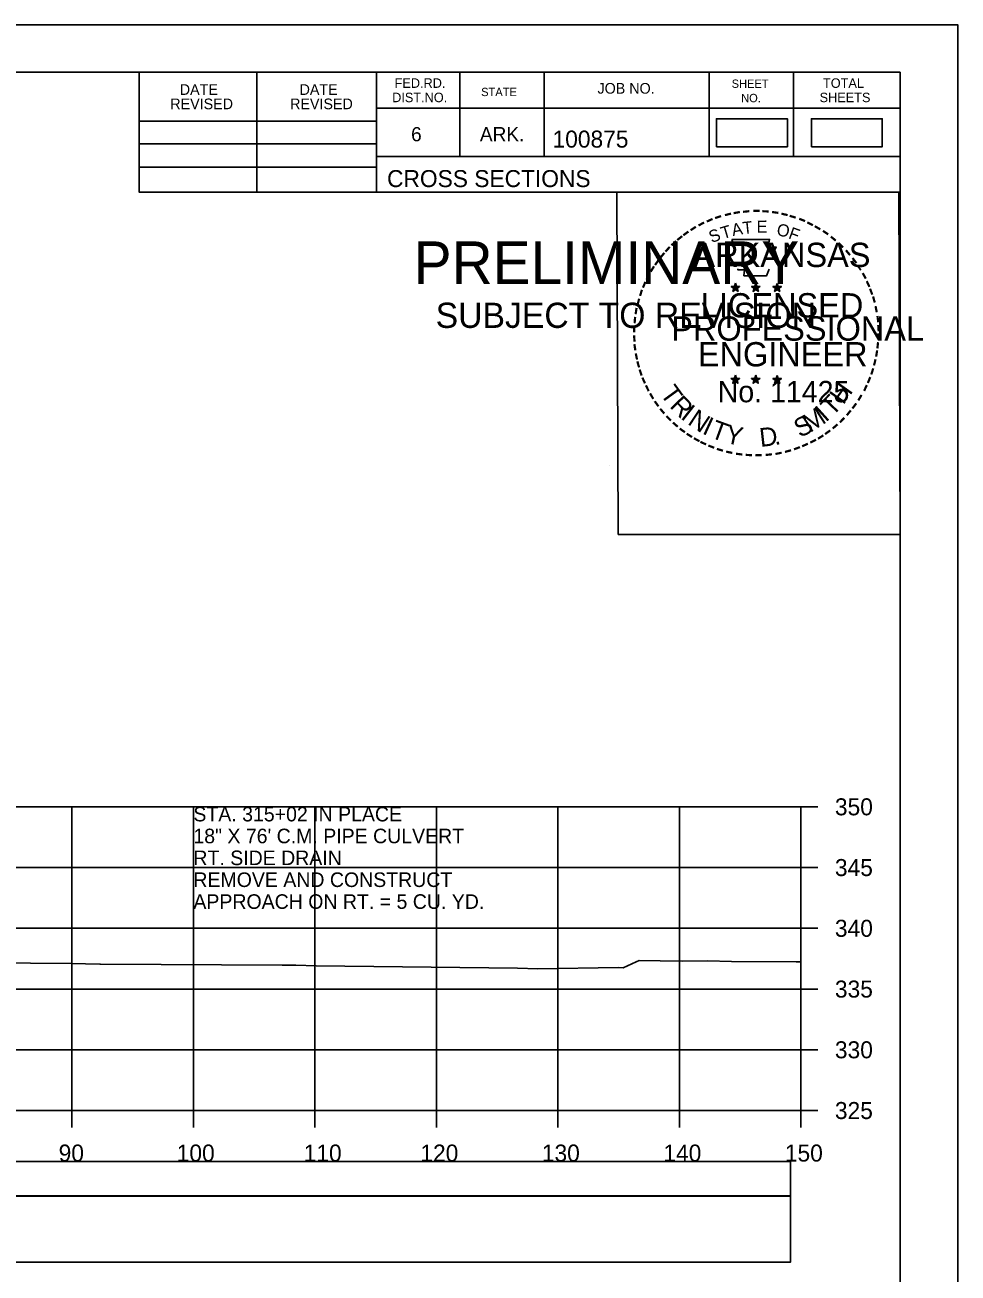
# Model space of a CAD drawing. Extents: x 1368122 to 1710785, y 373130 to 557566.
# Drawn here: x 1369441.7 to 1369518.5, y 375161 to 375263.7 of the extents above; entities that cross this region are included whole.
import ezdxf

# ---------------------------------------------------------------- set-up
doc = ezdxf.new("R2010")
doc.units = 0
for name, color, linetype in [('R_Axis', 7, 'Continuous'), ('R_Axis Annot', 7, 'Continuous'), ('R_Border', 7, 'Continuous'), ('R_Border PE', 7, 'Continuous'), ('R_Border Prem', 7, 'Continuous'), ('R_Drive', 7, 'Continuous'), ('R_Exist Surface', 7, 'Continuous'), ('R_Grid', 7, 'Continuous'), ('R_No Plot', 7, 'Continuous'), ('R_Water Annot', 7, 'Continuous')]:
    doc.layers.add(name, color=color, linetype=linetype)

msp = doc.modelspace()

# ---------------------------------------------------------------- linework, layer by layer
for points in [[(1369206.41, 375167.34), (1369504.71, 375167.34), (1369504.71, 375170.16), (1369206.41, 375170.16)], [(1369206.41, 375161.88), (1369504.71, 375161.88), (1369504.71, 375167.29), (1369206.41, 375167.29)]]:
    msp.add_lwpolyline(points, close=True)
at = {"layer": 'R_Axis'}
for p, q in [((1369505.56, 375174.35), (1369505.56, 375199.35)), ((1369506.96, 375199.35), (1369505.56, 375199.35)), ((1369506.96, 375194.35), (1369505.56, 375194.35)), ((1369506.96, 375189.35), (1369505.56, 375189.35)), ((1369506.96, 375184.35), (1369505.56, 375184.35)), ((1369506.96, 375179.35), (1369505.56, 375179.35)), ((1369205.56, 375174.35), (1369505.56, 375174.35)), ((1369445.56, 375172.95), (1369445.56, 375174.35)), ((1369455.56, 375172.95), (1369455.56, 375174.35)), ((1369465.56, 375172.95), (1369465.56, 375174.35)), ((1369475.56, 375172.95), (1369475.56, 375174.35)), ((1369485.56, 375172.95), (1369485.56, 375174.35)), ((1369495.56, 375172.95), (1369495.56, 375174.35)), ((1369505.56, 375172.95), (1369505.56, 375174.35)), ((1369506.96, 375174.35), (1369505.56, 375174.35))]:
    msp.add_line(p, q, dxfattribs=at)
at = {"layer": 'R_Border'}
for p, q in [((1369197.56, 375259.81), (1369513.74, 375259.81)), ((1369451.1, 375249.93), (1369451.1, 375259.81)), ((1369460.78, 375249.93), (1369460.78, 375259.81)), ((1369470.64, 375259.81), (1369470.64, 375249.93)), ((1369477.48, 375259.81), (1369477.48, 375252.87)), ((1369484.42, 375259.81), (1369484.42, 375252.87)), ((1369498, 375259.81), (1369498, 375252.87)), ((1369504.94, 375259.81), (1369504.94, 375252.87)), ((1369513.74, 375054.35), (1369513.74, 375259.81)), ((1369513.74, 375256.87), (1369470.64, 375256.87)), ((1369513.74, 375256.89), (1369513.74, 375256.89)), ((1369451.1, 375255.79), (1369470.64, 375255.79)), ((1369451.1, 375253.93), (1369470.64, 375253.93)), ((1369513.74, 375252.87), (1369470.64, 375252.87)), ((1369473.6, 375252.87), (1369513.74, 375252.87)), ((1369451.1, 375251.99), (1369470.64, 375251.99)), ((1369513.74, 375249.93), (1369451.1, 375249.93))]:
    msp.add_line(p, q, dxfattribs=at)
at = {"layer": 'R_Border PE'}
for p, q in [((1369499.83, 375242.19), (1369500.17, 375242.08)), ((1369499.83, 375242.19), (1369500.08, 375242.14)), ((1369499.83, 375242.19), (1369500.06, 375242.06)), ((1369499.96, 375241.78), (1369500.17, 375242.08)), ((1369499.96, 375241.78), (1369500.08, 375242.02)), ((1369499.96, 375241.78), (1369500.17, 375242)), ((1369500.17, 375242.44), (1369500.13, 375242.19)), ((1369500.17, 375242.08), (1369500.17, 375242.44)), ((1369500.17, 375242.44), (1369500.22, 375242.19)), ((1369500.52, 375242.19), (1369500.17, 375242.08)), ((1369500.39, 375241.78), (1369500.17, 375242.08)), ((1369500.39, 375241.78), (1369500.17, 375241.99)), ((1369500.52, 375242.19), (1369500.24, 375242.14)), ((1369500.39, 375241.78), (1369500.25, 375242.07)), ((1369500.52, 375242.19), (1369500.32, 375242.08)), ((1369501.5, 375242.19), (1369501.84, 375242.08)), ((1369501.5, 375242.19), (1369501.75, 375242.14)), ((1369501.5, 375242.19), (1369501.73, 375242.06)), ((1369501.63, 375241.78), (1369501.84, 375242.08)), ((1369501.63, 375241.78), (1369501.75, 375242.02)), ((1369501.63, 375241.78), (1369501.84, 375242)), ((1369501.84, 375242.44), (1369501.8, 375242.19)), ((1369501.84, 375242.08), (1369501.84, 375242.44)), ((1369501.84, 375242.44), (1369501.89, 375242.19)), ((1369502.19, 375242.19), (1369501.84, 375242.08)), ((1369502.06, 375241.78), (1369501.84, 375242.08)), ((1369502.06, 375241.78), (1369501.84, 375241.99)), ((1369502.19, 375242.19), (1369501.91, 375242.14)), ((1369502.06, 375241.78), (1369501.92, 375242.07)), ((1369502.19, 375242.19), (1369501.99, 375242.08)), ((1369503.26, 375242.17), (1369503.61, 375242.06)), ((1369503.26, 375242.17), (1369503.51, 375242.13)), ((1369503.26, 375242.17), (1369503.5, 375242.05)), ((1369503.39, 375241.77), (1369503.61, 375242.06)), ((1369503.39, 375241.77), (1369503.52, 375242.01)), ((1369503.39, 375241.77), (1369503.61, 375241.98)), ((1369503.61, 375242.43), (1369503.57, 375242.18)), ((1369503.61, 375242.06), (1369503.61, 375242.43)), ((1369503.61, 375242.43), (1369503.66, 375242.18)), ((1369503.96, 375242.17), (1369503.61, 375242.06)), ((1369503.82, 375241.77), (1369503.61, 375242.06)), ((1369503.82, 375241.77), (1369503.61, 375241.98)), ((1369503.96, 375242.17), (1369503.67, 375242.13)), ((1369503.82, 375241.77), (1369503.68, 375242.06)), ((1369503.96, 375242.17), (1369503.75, 375242.07)), ((1369499.82, 375234.61), (1369500.17, 375234.5)), ((1369499.82, 375234.61), (1369500.07, 375234.57)), ((1369499.82, 375234.61), (1369500.06, 375234.49)), ((1369499.95, 375234.21), (1369500.17, 375234.5)), ((1369499.95, 375234.21), (1369500.08, 375234.45)), ((1369499.95, 375234.21), (1369500.17, 375234.42)), ((1369500.17, 375234.87), (1369500.13, 375234.62)), ((1369500.17, 375234.5), (1369500.17, 375234.87)), ((1369500.17, 375234.87), (1369500.22, 375234.62)), ((1369500.52, 375234.61), (1369500.17, 375234.5)), ((1369500.38, 375234.21), (1369500.17, 375234.5)), ((1369500.38, 375234.21), (1369500.17, 375234.42)), ((1369500.52, 375234.61), (1369500.23, 375234.56)), ((1369500.38, 375234.21), (1369500.25, 375234.5)), ((1369500.52, 375234.61), (1369500.31, 375234.51)), ((1369501.49, 375234.61), (1369501.84, 375234.5)), ((1369501.49, 375234.61), (1369501.74, 375234.57)), ((1369501.49, 375234.61), (1369501.73, 375234.49)), ((1369501.62, 375234.21), (1369501.84, 375234.5)), ((1369501.62, 375234.21), (1369501.75, 375234.45)), ((1369501.62, 375234.21), (1369501.84, 375234.42)), ((1369501.84, 375234.87), (1369501.8, 375234.62)), ((1369501.84, 375234.5), (1369501.84, 375234.87)), ((1369501.84, 375234.87), (1369501.89, 375234.62)), ((1369502.19, 375234.61), (1369501.84, 375234.5)), ((1369502.05, 375234.21), (1369501.84, 375234.5)), ((1369502.05, 375234.21), (1369501.84, 375234.42)), ((1369502.19, 375234.61), (1369501.9, 375234.56)), ((1369502.05, 375234.21), (1369501.92, 375234.5)), ((1369502.19, 375234.61), (1369501.98, 375234.51)), ((1369503.26, 375234.6), (1369503.61, 375234.49)), ((1369503.26, 375234.6), (1369503.51, 375234.56)), ((1369503.26, 375234.6), (1369503.49, 375234.48)), ((1369503.39, 375234.2), (1369503.61, 375234.49)), ((1369503.39, 375234.2), (1369503.52, 375234.44)), ((1369503.39, 375234.2), (1369503.6, 375234.41)), ((1369503.61, 375234.86), (1369503.57, 375234.61)), ((1369503.82, 375234.2), (1369503.6, 375234.41)), ((1369503.61, 375234.49), (1369503.61, 375234.86)), ((1369503.61, 375234.86), (1369503.66, 375234.61)), ((1369503.95, 375234.6), (1369503.61, 375234.49)), ((1369503.82, 375234.2), (1369503.61, 375234.49)), ((1369503.95, 375234.6), (1369503.67, 375234.55)), ((1369503.82, 375234.2), (1369503.68, 375234.49)), ((1369503.95, 375234.6), (1369503.75, 375234.5))]:
    msp.add_line(p, q, dxfattribs=at)
for points in [[(1369499.87, 375246.06), (1369500.14, 375245.24)], [(1369503.38, 375245.14), (1369503.52, 375245.43), (1369502.83, 375245.4), (1369502.98, 375246.06), (1369499.87, 375246.06)], [(1369500.36, 375243.64), (1369500.36, 375243.55), (1369500.92, 375243.54), (1369500.87, 375243.06), (1369502.74, 375243.06), (1369502.94, 375243.6)], [(1369500.17, 375242.44), (1369500.39, 375241.78), (1369499.83, 375242.19), (1369500.52, 375242.19), (1369499.96, 375241.78), (1369500.17, 375242.44)], [(1369501.84, 375242.44), (1369502.06, 375241.78), (1369501.5, 375242.19), (1369502.19, 375242.19), (1369501.63, 375241.78), (1369501.84, 375242.44)], [(1369503.61, 375242.43), (1369503.82, 375241.77), (1369503.26, 375242.17), (1369503.96, 375242.17), (1369503.39, 375241.77), (1369503.61, 375242.43)], [(1369500.17, 375234.87), (1369500.38, 375234.21), (1369499.82, 375234.61), (1369500.52, 375234.61), (1369499.95, 375234.21), (1369500.17, 375234.87)], [(1369501.84, 375234.87), (1369502.05, 375234.21), (1369501.49, 375234.61), (1369502.19, 375234.61), (1369501.62, 375234.21), (1369501.84, 375234.87)], [(1369503.61, 375234.86), (1369503.82, 375234.2), (1369503.26, 375234.6), (1369503.95, 375234.6), (1369503.39, 375234.2), (1369503.61, 375234.86)]]:
    msp.add_lwpolyline(points, dxfattribs=at)
for centre, radius in [((1369500.17, 375242.07), 0.172), ((1369500.17, 375242.07), 0.145), ((1369500.17, 375242.07), 0.116), ((1369500.17, 375242.07), 0.0991), ((1369500.17, 375242.07), 0.0747), ((1369500.17, 375242.07), 0.0495), ((1369500.17, 375242.07), 0.0296), ((1369501.84, 375242.07), 0.172), ((1369501.84, 375242.07), 0.145), ((1369501.84, 375242.07), 0.116), ((1369501.84, 375242.07), 0.0991), ((1369501.84, 375242.07), 0.0747), ((1369501.84, 375242.07), 0.0495), ((1369501.84, 375242.07), 0.0296), ((1369503.61, 375242.06), 0.172), ((1369503.61, 375242.06), 0.145), ((1369503.61, 375242.06), 0.116), ((1369503.61, 375242.06), 0.0991), ((1369503.61, 375242.06), 0.0747), ((1369503.61, 375242.06), 0.0495), ((1369503.61, 375242.06), 0.0296), ((1369500.17, 375234.5), 0.172), ((1369500.17, 375234.5), 0.145), ((1369500.17, 375234.5), 0.116), ((1369500.17, 375234.5), 0.0991), ((1369500.17, 375234.5), 0.0747), ((1369500.17, 375234.5), 0.0495), ((1369500.17, 375234.5), 0.0296), ((1369501.84, 375234.5), 0.172), ((1369501.84, 375234.5), 0.145), ((1369501.84, 375234.5), 0.116), ((1369501.84, 375234.5), 0.0991), ((1369501.84, 375234.5), 0.0747), ((1369501.84, 375234.5), 0.0495), ((1369501.84, 375234.5), 0.0296), ((1369503.61, 375234.49), 0.172), ((1369503.61, 375234.49), 0.145), ((1369503.61, 375234.49), 0.116), ((1369503.61, 375234.49), 0.0991), ((1369503.61, 375234.49), 0.0747), ((1369503.61, 375234.49), 0.0495), ((1369503.61, 375234.49), 0.0296)]:
    msp.add_circle(centre, radius, dxfattribs=at)
at = {"layer": 'R_Drive'}
for points in [[(1369498.61, 375253.68), (1369504.45, 375253.68), (1369504.45, 375255.99), (1369498.61, 375255.99)], [(1369506.42, 375253.68), (1369512.26, 375253.68), (1369512.26, 375255.99), (1369506.42, 375255.99)]]:
    msp.add_lwpolyline(points, close=True, dxfattribs=at)
at = {"layer": 'R_Exist Surface'}
msp.add_lwpolyline([(1369425.44, 375186.62), (1369445.51, 375186.44), (1369447.86, 375186.4), (1369447.91, 375186.4), (1369462.87, 375186.32), (1369464, 375186.31), (1369465.67, 375186.27), (1369482.24, 375186.06), (1369483.91, 375186.02), (1369490.51, 375186.11), (1369490.92, 375186.1), (1369491.99, 375186.58), (1369492.24, 375186.69), (1369493.98, 375186.68), (1369495.81, 375186.64), (1369497.89, 375186.67), (1369499.85, 375186.62), (1369505.16, 375186.6), (1369505.56, 375186.59)], dxfattribs=at)
at = {"layer": 'R_Grid'}
for p, q in [((1369205.56, 375199.35), (1369505.56, 375199.35)), ((1369445.56, 375174.35), (1369445.56, 375199.35)), ((1369455.56, 375174.35), (1369455.56, 375199.35)), ((1369465.56, 375174.35), (1369465.56, 375199.35)), ((1369475.56, 375174.35), (1369475.56, 375199.35)), ((1369485.56, 375174.35), (1369485.56, 375199.35)), ((1369495.56, 375174.35), (1369495.56, 375199.35)), ((1369505.56, 375174.35), (1369505.56, 375199.35)), ((1369205.56, 375194.35), (1369505.56, 375194.35)), ((1369205.56, 375189.35), (1369505.56, 375189.35)), ((1369205.56, 375184.35), (1369505.56, 375184.35)), ((1369205.56, 375179.35), (1369505.56, 375179.35)), ((1369205.56, 375174.35), (1369505.56, 375174.35))]:
    msp.add_line(p, q, dxfattribs=at)
at = {"layer": 'R_No Plot'}
msp.add_line((1369489.77, 375227.48), (1369489.77, 375227.48), dxfattribs=at)
for points in [[(1369185.15, 375263.71), (1369518.49, 375263.71), (1369518.49, 375050.37), (1369185.15, 375050.37)], [(1369431.48, 375259.81), (1369451.1, 375259.81), (1369451.1, 375249.93), (1369467.21, 375249.93), (1369490.41, 375249.93), (1369490.53, 375221.77), (1369513.74, 375221.77), (1369513.74, 375054.35), (1369197.56, 375054.35), (1369197.56, 375259.81)], [(1369490.41, 375249.93), (1369513.62, 375249.93), (1369513.74, 375221.77), (1369490.53, 375221.77)]]:
    msp.add_lwpolyline(points, close=True, dxfattribs=at)

# ---------------------------------------------------------------- texts
at = {"layer": 'R_Axis Annot'}
for s, p in [('350', (1369508.36, 375198.65)), ('345', (1369508.36, 375193.65)), ('340', (1369508.36, 375188.65)), ('335', (1369508.36, 375183.65)), ('330', (1369508.36, 375178.65)), ('325', (1369508.36, 375173.65)), ('90', (1369444.47, 375170.15)), ('100', (1369454.19, 375170.15)), ('110', (1369464.64, 375170.15)), ('120', (1369474.24, 375170.15)), ('130', (1369484.24, 375170.15)), ('140', (1369494.24, 375170.15)), ('150', (1369504.24, 375170.15))]:
    msp.add_text(s, height=1.4, dxfattribs=at).set_placement(p)
at = {"layer": 'R_Border'}
for s, height, p in [('FED.RD.', 0.782, (1369472.12, 375258.53)), ('SHEET', 0.684, (1369499.86, 375258.53)), ('TOTAL', 0.782, (1369507.38, 375258.53)), ('DATE', 0.879, (1369454.44, 375257.95)), ('DATE', 0.879, (1369464.3, 375257.95)), ('DIST.NO.', 0.782, (1369471.92, 375257.35)), ('STATE', 0.684, (1369479.24, 375257.85)), ('JOB NO.', 0.879, (1369488.82, 375258.05)), ('NO.', 0.684, (1369500.64, 375257.35)), ('SHEETS', 0.782, (1369507.1, 375257.35)), ('REVISED', 0.879, (1369453.66, 375256.77)), ('REVISED', 0.879, (1369463.52, 375256.77)), ('6', 1.17, (1369473.48, 375254.13)), ('ARK.', 1.172, (1369479.14, 375254.13)), ('100875', 1.4, (1369485.12, 375253.61)), ('CROSS SECTIONS', 1.4, (1369471.5, 375250.36))]:
    msp.add_text(s, height=height, rotation=360, dxfattribs=at).set_placement(p)
at = {"layer": 'R_Border PE'}
for s, height, rotation, p in [('-', 1.6, 24.3072, (1369497.98, 375246.92)), ('-', 1.6, 19.1761, (1369498.61, 375247.19)), ('-', 1.6, 13.6301, (1369499.36, 375247.43)), ('-', 1.6, 10.2193, (1369500.04, 375247.59)), ('-', 1.6, 5.8968, (1369500.77, 375247.7)), ('-', 1.6, 0.1862, (1369501.54, 375247.78)), ('-', 1.6, 357.743, (1369502.27, 375247.76)), ('-', 1.6, 352.1617, (1369503.01, 375247.71)), ('-', 1.6, 347.2049, (1369503.73, 375247.59)), ('-', 1.6, 342.3362, (1369504.36, 375247.44)), ('-', 1.6, 337.8551, (1369505.1, 375247.22)), ('-', 1.6, 36.2317, (1369496.17, 375245.84)), ('-', 1.6, 34.0636, (1369496.75, 375246.24)), ('-', 1.6, 28.7918, (1369497.35, 375246.61)), ('S', 1, 21.594, (1369498.22, 375245.74)), ('T', 1, 16.4036, (1369499.14, 375246.07)), ('A', 1, 11.2132, (1369499.96, 375246.32)), ('T', 1, 6.0228, (1369500.81, 375246.49)), ('E', 1, 0.8323, (1369501.92, 375246.6)), ('O', 1, 350.4515, (1369503.52, 375246.39)), ('F', 1, 340.0707, (1369504.47, 375246.16)), ('-', 1.6, 334.1211, (1369505.73, 375246.94)), ('-', 1.6, 329.6409, (1369506.31, 375246.66)), ('-', 1.6, 325.8627, (1369506.95, 375246.3)), ('-', 1.6, 42.9622, (1369495.26, 375245.05)), ('-', 1.6, 38.9507, (1369495.7, 375245.46)), ('ARKANSAS', 2, 360, (1369496.72, 375243.78)), ('-', 1.6, 320.5297, (1369507.56, 375245.87)), ('-', 1.6, 315.5786, (1369508.16, 375245.39)), ('-', 1.6, 50.6142, (1369494.41, 375244.08)), ('-', 1.6, 48.423, (1369494.82, 375244.57)), ('-', 1.6, 309.8797, (1369508.73, 375244.84)), ('-', 1.6, 306.6522, (1369509.26, 375244.23)), ('-', 1.6, 58.0706, (1369493.67, 375242.99)), ('-', 1.6, 54.2325, (1369494, 375243.51)), ('-', 1.4, 303.6753, (1369509.74, 375243.67)), ('-', 1.6, 67.7743, (1369493.1, 375241.76)), ('-', 1.6, 62.8713, (1369493.36, 375242.37)), ('-', 1.6, 299.6684, (1369510.06, 375243.06)), ('-', 1.6, 294.6628, (1369510.38, 375242.45)), ('-', 1.6, 72.3945, (1369492.88, 375241.13)), ('LICENSED', 2, 360, (1369497.32, 375239.63)), ('DWB', 0.01, 360, (1369500.16, 375242.07)), ('DWB', 0.01, 360, (1369501.83, 375242.07)), ('DWB', 0.01, 360, (1369503.6, 375242.06)), ('-', 1.6, 290.5728, (1369510.64, 375241.87)), ('-', 1.6, 75.461, (1369492.69, 375240.42)), ('-', 1.6, 285.1233, (1369510.88, 375241.29)), ('-', 1.6, 280.5493, (1369511.08, 375240.55)), ('-', 1.6, 85.1863, (1369492.48, 375239.01)), ('-', 1.6, 81.2013, (1369492.55, 375239.71)), ('PROFESSIONAL', 2, 360, (1369494.89, 375237.72)), ('-', 1.6, 276.5962, (1369511.24, 375239.78)), ('-', 1.6, 89.0622, (1369492.45, 375238.31)), ('-', 1.6, 274.3301, (1369511.3, 375239.06)), ('-', 1.6, 94.1959, (1369492.49, 375237.59)), ('-', 1.6, 98.9479, (1369492.56, 375236.92)), ('ENGINEER', 2, 360, (1369497.08, 375235.6)), ('-', 1.6, 263.5172, (1369511.31, 375237.76)), ('-', 1.6, 269.9407, (1369511.33, 375238.43)), ('-', 1.6, 101.7149, (1369492.7, 375236.19)), ('-', 1.6, 260.9953, (1369511.24, 375237.11)), ('-', 1.6, 105.4578, (1369492.86, 375235.59)), ('-', 1.6, 109.0874, (1369493.07, 375234.96)), ('-', 1.6, 252.8681, (1369510.95, 375235.71)), ('-', 1.6, 255.7626, (1369511.13, 375236.43)), ('-', 1.6, 114.0643, (1369493.33, 375234.37)), ('No. 11425', 1.757, 360, (1369498.71, 375232.65)), ('DWB', 0.01, 360, (1369500.16, 375234.5)), ('DWB', 0.01, 360, (1369501.83, 375234.5)), ('DWB', 0.01, 360, (1369503.59, 375234.49)), ('H', 1.54, 54.6088, (1369509.05, 375232.38)), ('-', 1.6, 247.8887, (1369510.73, 375235.04)), ('-', 1.6, 115.7289, (1369493.63, 375233.75)), ('-', 1.6, 120.4471, (1369493.99, 375233.16)), ('T', 1.54, 306.0406, (1369493.93, 375233.34)), ('T', 1.54, 46.6444, (1369508.16, 375231.43)), ('-', 1.6, 239.0712, (1369510.07, 375233.65)), ('-', 1.6, 244.6197, (1369510.47, 375234.41)), ('-', 1.6, 125.8934, (1369494.39, 375232.6)), ('R', 1.54, 314.005, (1369494.69, 375232.29)), ('I', 1.54, 321.9694, (1369495.59, 375231.36)), ('M', 1.54, 32.6563, (1369506.31, 375230.11)), ('I', 1.54, 42.1136, (1369507.6, 375230.96)), ('-', 1.6, 233.8452, (1369509.67, 375233)), ('-', 1.6, 130.7181, (1369494.85, 375232.05)), ('-', 1.6, 134.2238, (1369495.37, 375231.5)), ('N', 1.54, 326.5002, (1369496.16, 375230.89)), ('I', 1.54, 335.3603, (1369497.37, 375230.1)), ('S', 1.54, 26.9312, (1369505.48, 375229.7)), ('-', 1.6, 225.7653, (1369508.76, 375231.87)), ('-', 1.6, 231.2538, (1369509.24, 375232.44)), ('-', 1.6, 138.9338, (1369495.9, 375231.04)), ('-', 1.6, 144.6463, (1369496.45, 375230.63)), ('T', 1.54, 339.8912, (1369498.03, 375229.78)), ('Y', 1.54, 347.8556, (1369499.25, 375229.33)), ('D', 1.54, 6.3969, (1369502.23, 375228.97)), ('-', 1.6, 215.7363, (1369507.69, 375230.89)), ('-', 1.6, 221.0851, (1369508.24, 375231.36)), ('-', 1.6, 148.0898, (1369497.01, 375230.26)), ('-', 1.6, 151.5704, (1369497.59, 375229.94)), ('-', 1.6, 154.6002, (1369498.11, 375229.69)), ('-', 1.6, 158.5612, (1369498.74, 375229.44)), ('.', 1.54, 13.7642, (1369503.42, 375229.1)), ('-', 1.6, 204.2516, (1369505.97, 375229.84)), ('-', 1.6, 207.3568, (1369506.6, 375230.16)), ('-', 1.6, 212.2491, (1369507.16, 375230.5)), ('-', 1.6, 162.7983, (1369499.42, 375229.22)), ('-', 1.6, 167.5555, (1369500.14, 375229.06)), ('-', 1.6, 173.1155, (1369500.91, 375228.95)), ('-', 1.6, 176.5183, (1369501.66, 375228.9)), ('-', 1.6, 181.5918, (1369502.4, 375228.92)), ('-', 1.6, 185.8167, (1369503.21, 375228.99)), ('-', 1.6, 191.2858, (1369503.95, 375229.12)), ('-', 1.6, 195.4743, (1369504.68, 375229.32)), ('-', 1.6, 200.7184, (1369505.35, 375229.57))]:
    msp.add_text(s, height=height, rotation=rotation, dxfattribs=at).set_placement(p)
at = {"layer": 'R_Border Prem'}
for s, height, p in [('PRELIMINARY', 3.5, (1369473.69, 375242.39)), ('DWB', 0.01, (1369474.44, 375244.24)), ('SUBJECT TO REVISION', 2.0751, (1369475.5, 375238.77))]:
    msp.add_text(s, height=height, rotation=360, dxfattribs=at).set_placement(p)
at = {"layer": 'R_Water Annot'}
for s, p in [('STA. 315+02 IN PLACE', (1369455.56, 375198.15)), ('18" X 76\' C.M. PIPE CULVERT', (1369455.56, 375196.35)), ('RT. SIDE DRAIN', (1369455.56, 375194.55)), ('REMOVE AND CONSTRUCT', (1369455.56, 375192.75)), ('APPROACH ON RT. = 5 CU. YD.', (1369455.56, 375190.95))]:
    msp.add_text(s, height=1.2, dxfattribs=at).set_placement(p)

doc.saveas('drawing.dxf')
